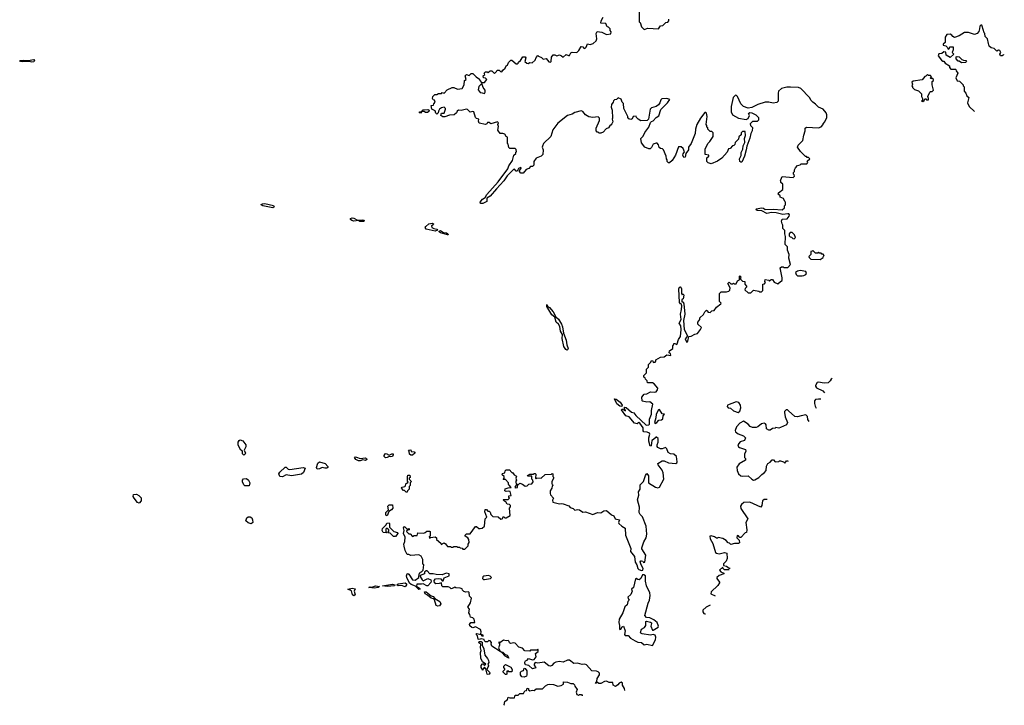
# Model space of a CAD drawing. Extents: x 1980017 to 2252640, y 74400 to 266395.
# Tile 323 of 388: x 2218230 to 2229147, y 170359 to 177958. Entities that reach past the tile are written whole.
import ezdxf

# ---------------------------------------------------------------- set-up
doc = ezdxf.new("R2010")
doc.units = 0

msp = doc.modelspace()

# ---------------------------------------------------------------- linework, layer by layer
at = {"layer": '0CON20XD'}
for points in [[(2226347, 176927), (2226393, 176903), (2226420, 176875), (2226420, 176845), (2226405, 176830), (2226355, 176830), (2226330, 176805), (2226333, 176785), (2226354, 176764), (2226353, 176727), (2226335, 176695), (2226327, 176643), (2226291, 176555), (2226286, 176515), (2226266, 176444), (2226235, 176377), (2226225, 176377), (2226216, 176386), (2226212, 176415), (2226229, 176451), (2226230, 176485), (2226247, 176523), (2226251, 176559), (2226269, 176595), (2226268, 176642), (2226279, 176675), (2226275, 176720), (2226245, 176720), (2226230, 176705), (2226228, 176682), (2226202, 176658), (2226198, 176632), (2226162, 176598), (2226160, 176575), (2226148, 176562), (2226132, 176558), (2226108, 176532), (2226090, 176525), (2226075, 176490), (2226016, 176424), (2225965, 176388), (2225895, 176360), (2225865, 176370), (2225850, 176385), (2225850, 176425), (2225870, 176445), (2225870, 176455), (2225830, 176465), (2225830, 176525), (2225865, 176590), (2225883, 176607), (2225918, 176665), (2225918, 176705), (2225905, 176720), (2225885, 176720), (2225860, 176745), (2225858, 176758), (2225850, 176765), (2225850, 176785), (2225840, 176795), (2225852, 176885), (2225845, 176920), (2225835, 176930), (2225825, 176930), (2225778, 176865), (2225738, 176795), (2225724, 176746), (2225718, 176695), (2225674, 176585), (2225647, 176545), (2225644, 176515), (2225617, 176475), (2225608, 176435), (2225595, 176430), (2225583, 176455), (2225585, 176470), (2225600, 176495), (2225585, 176530), (2225565, 176550), (2225535, 176550), (2225500, 176455), (2225463, 176397), (2225435, 176370), (2225425, 176370), (2225410, 176385), (2225410, 176405), (2225400, 176415), (2225398, 176445), (2225367, 176517), (2225357, 176527), (2225335, 176530), (2225321, 176541), (2225312, 176572), (2225298, 176588), (2225285, 176590), (2225255, 176580), (2225235, 176540), (2225222, 176528), (2225205, 176528), (2225160, 176545), (2225124, 176594), (2225118, 176642), (2225144, 176666), (2225162, 176708), (2225207, 176765), (2225223, 176817), (2225235, 176830), (2225255, 176838), (2225287, 176873), (2225315, 176892), (2225339, 176961), (2225413, 177035), (2225438, 177075), (2225406, 177086), (2225350, 177080), (2225339, 177071), (2225328, 177035), (2225314, 177016), (2225287, 176997), (2225235, 176980), (2225220, 176965), (2225200, 176855), (2225188, 176842), (2225118, 176838), (2225087, 176857), (2225070, 176875), (2225065, 176890), (2225030, 176885), (2225020, 176860), (2225005, 176852), (2224985, 176860), (2224973, 176873), (2224972, 176885), (2224930, 176975), (2224925, 177030), (2224910, 177045), (2224898, 177078), (2224865, 177090), (2224848, 177072), (2224825, 177070), (2224812, 177058), (2224810, 177045), (2224791, 177019), (2224787, 176987), (2224800, 176955), (2224802, 176865), (2224798, 176855), (2224807, 176825), (2224797, 176803), (2224785, 176790), (2224775, 176790), (2224760, 176760), (2224731, 176749), (2224698, 176712), (2224675, 176700), (2224655, 176700), (2224645, 176710), (2224632, 176712), (2224620, 176725), (2224622, 176755), (2224658, 176842), (2224657, 176865), (2224645, 176882), (2224585, 176873), (2224540, 176880), (2224503, 176903), (2224475, 176940), (2224455, 176947), (2224385, 176930), (2224355, 176910), (2224305, 176896), (2224195, 176812), (2224142, 176738), (2224118, 176665), (2224038, 176585), (2224027, 176555), (2224023, 176545), (2224033, 176515), (2224030, 176465), (2224010, 176445), (2223957, 176423), (2223932, 176385), (2223930, 176345), (2223915, 176330), (2223895, 176330), (2223875, 176310), (2223845, 176298), (2223812, 176258), (2223788, 176258), (2223770, 176275), (2223770, 176285), (2223788, 176305), (2223790, 176315), (2223785, 176320), (2223760, 176310), (2223745, 176280), (2223735, 176280), (2223715, 176302), (2223705, 176298), (2223634, 176226), (2223598, 176172), (2223515, 176084), (2223448, 176002), (2223411, 175979), (2223408, 175942), (2223365, 175919), (2223340, 175920), (2223334, 175935), (2223361, 175969), (2223392, 175988), (2223411, 176019), (2223535, 176162), (2223641, 176305), (2223652, 176338), (2223695, 176398), (2223710, 176455), (2223730, 176475), (2223732, 176488), (2223740, 176495), (2223735, 176520), (2223722, 176532), (2223665, 176530), (2223655, 176540), (2223647, 176577), (2223640, 176585), (2223640, 176655), (2223624, 176664), (2223608, 176688), (2223585, 176696), (2223557, 176697), (2223530, 176735), (2223537, 176775), (2223530, 176795), (2223538, 176815), (2223527, 176827), (2223455, 176802), (2223437, 176817), (2223415, 176820), (2223410, 176805), (2223395, 176798), (2223325, 176812), (2223318, 176835), (2223320, 176855), (2223295, 176862), (2223285, 176872), (2223267, 176935), (2223255, 176942), (2223225, 176932), (2223195, 176964), (2223185, 176966), (2223125, 176950), (2223095, 176956), (2223080, 176945), (2223072, 176925), (2223047, 176903), (2222995, 176900), (2222945, 176882), (2222923, 176883), (2222900, 176895), (2222905, 176920), (2222937, 176923), (2222952, 176965), (2222952, 176975), (2222937, 176987), (2222905, 176980), (2222885, 176968), (2222872, 176945), (2222870, 176925), (2222855, 176910), (2222845, 176920), (2222836, 176946), (2222798, 176965), (2222792, 177008), (2222818, 177012), (2222820, 177025), (2222838, 177042), (2222830, 177065), (2222815, 177070), (2222808, 177085), (2222810, 177105), (2222832, 177128), (2222855, 177130), (2222875, 177140), (2222905, 177140), (2222915, 177150), (2222935, 177142), (2222969, 177181), (2223025, 177208), (2223045, 177208), (2223085, 177188), (2223134, 177196), (2223158, 177235), (2223160, 177285), (2223180, 177295), (2223170, 177335), (2223185, 177350), (2223215, 177340), (2223235, 177360), (2223255, 177360), (2223290, 177325), (2223328, 177298), (2223333, 177283), (2223352, 177262), (2223385, 177260), (2223408, 177295), (2223395, 177310), (2223372, 177312), (2223370, 177335), (2223388, 177352), (2223380, 177365), (2223395, 177380), (2223415, 177380), (2223425, 177370), (2223445, 177390), (2223465, 177390), (2223495, 177360), (2223518, 177382), (2223525, 177400), (2223547, 177397), (2223562, 177382), (2223575, 177380), (2223585, 177400), (2223611, 177419), (2223622, 177448), (2223640, 177455), (2223650, 177485), (2223675, 177510), (2223685, 177510), (2223735, 177470), (2223745, 177470), (2223758, 177475), (2223762, 177488), (2223783, 177507), (2223810, 177545), (2223835, 177548), (2223842, 177535), (2223832, 177495), (2223852, 177475), (2223866, 177474), (2223885, 177482), (2223912, 177478), (2223945, 177510), (2223955, 177540), (2223975, 177560), (2223982, 177552), (2224015, 177540), (2224035, 177522), (2224068, 177528), (2224095, 177492), (2224115, 177488), (2224122, 177495), (2224128, 177542), (2224145, 177570), (2224165, 177570), (2224185, 177558), (2224215, 177568), (2224238, 177558), (2224255, 177542), (2224288, 177572), (2224315, 177560), (2224325, 177562), (2224341, 177589), (2224355, 177598), (2224407, 177593), (2224430, 177615), (2224455, 177662), (2224475, 177658), (2224484, 177644), (2224495, 177640), (2224510, 177655), (2224525, 177690), (2224555, 177682), (2224587, 177693), (2224620, 177725), (2224628, 177745), (2224622, 177805), (2224633, 177827), (2224685, 177818), (2224735, 177792), (2224785, 177802), (2224788, 177825), (2224778, 177838), (2224777, 177857), (2224760, 177875), (2224745, 177880), (2224730, 177915), (2224675, 177920), (2224678, 177945), (2224700, 177985)], [(2225100, 178045), (2225100, 177935), (2225110, 177925), (2225125, 177880), (2225155, 177850), (2225195, 177863), (2225312, 177858), (2225335, 177888), (2225360, 177895), (2225393, 177927), (2225415, 177930), (2225428, 177945), (2225428, 177965)], [(2229147, 177563), (2229135, 177570), (2229122, 177558), (2229105, 177558), (2229098, 177575), (2229107, 177595), (2229097, 177615), (2229081, 177619), (2229065, 177608), (2229035, 177637), (2229000, 177645), (2228980, 177665), (2228972, 177695), (2228960, 177745), (2228933, 177773), (2228930, 177805), (2228923, 177813), (2228903, 177885), (2228896, 177896), (2228885, 177898), (2228874, 177885), (2228873, 177857), (2228864, 177826), (2228844, 177806), (2228815, 177793), (2228750, 177815), (2228705, 177817), (2228645, 177780), (2228595, 177760), (2228575, 177770), (2228565, 177788), (2228545, 177798), (2228510, 177795), (2228492, 177765), (2228490, 177705), (2228470, 177685), (2228470, 177675), (2228498, 177668), (2228518, 177648), (2228525, 177630), (2228538, 177642), (2228542, 177658), (2228578, 177658), (2228580, 177625), (2228570, 177595), (2228588, 177575), (2228545, 177540), (2228502, 177565), (2228498, 177598), (2228475, 177600), (2228455, 177582), (2228422, 177578), (2228414, 177556), (2228451, 177511), (2228465, 177500), (2228475, 177500), (2228490, 177475), (2228538, 177448), (2228538, 177428), (2228555, 177410), (2228605, 177410), (2228610, 177405), (2228612, 177392), (2228630, 177365), (2228610, 177315), (2228625, 177280), (2228650, 177275), (2228690, 177235), (2228690, 177225), (2228700, 177215), (2228702, 177165), (2228720, 177145), (2228732, 177115), (2228752, 177095), (2228740, 177035), (2228758, 176995), (2228815, 176940)], [(2218365, 177486), (2218335, 177494), (2218265, 177489), (2218240, 177495), (2218230, 177505), (2218275, 177510), (2218325, 177506), (2218385, 177516), (2218396, 177505), (2218385, 177489), (2218365, 177486)], [(2228671, 177481), (2228647, 177497), (2228635, 177498), (2228613, 177525), (2228612, 177545), (2228625, 177550), (2228645, 177548), (2228675, 177518), (2228695, 177508), (2228720, 177505), (2228727, 177493), (2228715, 177483), (2228671, 177481)], [(2228245, 177050), (2228258, 177062), (2228265, 177080), (2228275, 177080), (2228285, 177070), (2228305, 177070), (2228308, 177085), (2228300, 177105), (2228320, 177155), (2228328, 177162), (2228347, 177163), (2228360, 177175), (2228348, 177235), (2228348, 177272), (2228360, 177285), (2228360, 177295), (2228345, 177310), (2228332, 177302), (2228330, 177315), (2228340, 177325), (2228328, 177338), (2228305, 177340), (2228295, 177350), (2228278, 177332), (2228265, 177330), (2228237, 177293), (2228135, 177277), (2228122, 177265), (2228128, 177245), (2228120, 177225), (2228130, 177215), (2228130, 177205), (2228150, 177185), (2228195, 177170), (2228230, 177135), (2228228, 177105), (2228240, 177085), (2228240, 177065), (2228230, 177055), (2228245, 177050)], [(2223385, 177140), (2223392, 177155), (2223390, 177175), (2223368, 177208), (2223355, 177250), (2223322, 177218), (2223315, 177180), (2223335, 177150), (2223359, 177149), (2223385, 177140)], [(2223658, 172798), (2223650, 172805), (2223650, 172825), (2223615, 172860), (2223592, 172862), (2223600, 172875), (2223600, 172895), (2223580, 172915), (2223582, 172928), (2223610, 172935), (2223613, 172957), (2223625, 172970), (2223665, 172970), (2223670, 172955), (2223685, 172940), (2223695, 172940), (2223714, 172914), (2223738, 172898), (2223732, 172875), (2223740, 172855), (2223730, 172845), (2223730, 172825), (2223738, 172818), (2223740, 172805), (2223720, 172775), (2223725, 172770), (2223748, 172772), (2223752, 172808), (2223765, 172810), (2223775, 172820), (2223805, 172810), (2223835, 172788), (2223858, 172792), (2223875, 172810), (2223908, 172812), (2223922, 172835), (2223920, 172855), (2223910, 172865), (2223908, 172898), (2223865, 172900), (2223860, 172905), (2223885, 172920), (2223925, 172920), (2223932, 172928), (2223945, 172930), (2223952, 172922), (2223950, 172875), (2223955, 172870), (2223965, 172880), (2224012, 172878), (2224055, 172918), (2224125, 172920), (2224135, 172930), (2224140, 172925), (2224140, 172895), (2224148, 172888), (2224150, 172875), (2224130, 172835), (2224130, 172815), (2224138, 172808), (2224140, 172795), (2224132, 172788), (2224130, 172765), (2224110, 172735), (2224110, 172705), (2224115, 172690), (2224148, 172655), (2224138, 172632), (2224141, 172611), (2224215, 172592), (2224233, 172597), (2224255, 172592), (2224318, 172568), (2224333, 172553), (2224365, 172542), (2224385, 172523), (2224415, 172530), (2224435, 172527), (2224475, 172500), (2224505, 172502), (2224585, 172473), (2224635, 172497), (2224675, 172491), (2224705, 172513), (2224735, 172518), (2224790, 172470), (2224819, 172459), (2224834, 172424), (2224880, 172415), (2224868, 172385), (2224872, 172375), (2224905, 172343), (2224942, 172322), (2224948, 172245), (2225006, 172096), (2225001, 172065), (2225045, 172010), (2225053, 171945), (2225073, 171915), (2225082, 171875), (2225094, 171864), (2225125, 171852), (2225138, 171855), (2225142, 171875), (2225120, 171915), (2225111, 171949), (2225115, 171960), (2225125, 171962), (2225140, 171955), (2225145, 171940), (2225160, 171945), (2225174, 172024), (2225128, 172095), (2225128, 172105), (2225149, 172171), (2225176, 172215), (2225184, 172255), (2225176, 172345), (2225135, 172447), (2225108, 172475), (2225098, 172495), (2225102, 172555), (2225078, 172635), (2225093, 172687), (2225092, 172725), (2225108, 172755), (2225108, 172802), (2225145, 172838), (2225167, 172905), (2225185, 172930), (2225201, 172901), (2225202, 172825), (2225280, 172775), (2225305, 172770), (2225325, 172778), (2225370, 172865), (2225363, 172937), (2225352, 172965), (2225308, 173025), (2225305, 173040), (2225355, 173068), (2225375, 173070), (2225425, 173048), (2225505, 173038), (2225517, 173045), (2225521, 173059), (2225512, 173115), (2225482, 173142), (2225445, 173148), (2225421, 173161), (2225405, 173202), (2225390, 173215), (2225355, 173200), (2225335, 173200), (2225307, 173217), (2225298, 173228), (2225298, 173245), (2225308, 173275), (2225310, 173315), (2225292, 173332), (2225285, 173332), (2225258, 173305), (2225238, 173295), (2225230, 173235), (2225222, 173232), (2225207, 173287), (2225207, 173323), (2225217, 173365), (2225212, 173375), (2225187, 173387), (2225151, 173391), (2225142, 173402), (2225142, 173435), (2225105, 173487), (2225095, 173492), (2225075, 173478), (2225045, 173486), (2224986, 173556), (2224949, 173569), (2224901, 173635), (2224905, 173642), (2224915, 173641), (2224948, 173622), (2224933, 173657), (2224938, 173662), (2224955, 173661), (2225015, 173607), (2225039, 173599), (2225060, 173570), (2225175, 173463), (2225204, 173466), (2225212, 173475), (2225212, 173532), (2225234, 173585), (2225235, 173625), (2225248, 173698), (2225215, 173722), (2225185, 173720), (2225135, 173730), (2225130, 173735), (2225128, 173775), (2225155, 173808), (2225185, 173812), (2225225, 173832), (2225265, 173828), (2225285, 173834), (2225302, 173855), (2225307, 173875), (2225265, 173922), (2225245, 173932), (2225192, 173932), (2225187, 173957), (2225170, 173975), (2225165, 173990), (2225150, 173995), (2225150, 174015), (2225180, 174045), (2225180, 174085), (2225200, 174105), (2225200, 174135), (2225228, 174162), (2225235, 174180), (2225248, 174178), (2225255, 174160), (2225275, 174162), (2225282, 174175), (2225282, 174188), (2225335, 174218), (2225375, 174220), (2225405, 174242), (2225450, 174235), (2225445, 174260), (2225430, 174265), (2225433, 174287), (2225470, 174315), (2225470, 174345), (2225478, 174352), (2225482, 174368), (2225495, 174370), (2225515, 174358), (2225520, 174365), (2225534, 174415), (2225558, 174445), (2225564, 174525), (2225561, 174565), (2225543, 174595), (2225564, 174635), (2225556, 174695), (2225569, 174745), (2225571, 174785), (2225565, 174810), (2225555, 174808), (2225546, 174825), (2225539, 174975), (2225545, 174993), (2225555, 174998), (2225562, 174992), (2225569, 174975), (2225568, 174925), (2225575, 174910), (2225585, 174920), (2225592, 174905), (2225587, 174865), (2225573, 174855), (2225571, 174831), (2225585, 174830), (2225595, 174810), (2225606, 174695), (2225590, 174625), (2225596, 174525), (2225634, 174455), (2225632, 174445), (2225608, 174422), (2225625, 174380), (2225637, 174395), (2225650, 174445), (2225675, 174450), (2225715, 174473), (2225745, 174480), (2225780, 174525), (2225790, 174545), (2225750, 174585), (2225750, 174605), (2225770, 174635), (2225770, 174655), (2225810, 174690), (2225825, 174720), (2225845, 174740), (2225858, 174728), (2225860, 174715), (2225885, 174712), (2225905, 174730), (2225930, 174735), (2225955, 174770), (2226005, 174810), (2226007, 174817), (2225990, 174835), (2225990, 174925), (2226008, 174942), (2226065, 174940), (2226092, 174948), (2226105, 174960), (2226107, 174987), (2226080, 175035), (2226095, 175050), (2226115, 175030), (2226135, 175030), (2226145, 175038), (2226155, 175030), (2226175, 175030), (2226190, 175065), (2226210, 175075), (2226210, 175115), (2226215, 175120), (2226230, 175105), (2226220, 175095), (2226222, 175082), (2226245, 175060), (2226270, 175055), (2226270, 175025), (2226290, 175005), (2226290, 174995), (2226272, 174978), (2226270, 174965), (2226305, 174930), (2226335, 174930), (2226365, 174960), (2226425, 174950), (2226435, 174940), (2226455, 174940), (2226470, 174955), (2226470, 175025), (2226488, 175032), (2226500, 175045), (2226490, 175055), (2226495, 175080), (2226535, 175070), (2226545, 175060), (2226563, 175077), (2226578, 175078), (2226595, 175050), (2226635, 175032), (2226665, 175058), (2226682, 175068), (2226682, 175095), (2226662, 175208), (2226675, 175220), (2226695, 175220), (2226705, 175210), (2226747, 175213), (2226777, 175243), (2226757, 175315), (2226760, 175355), (2226744, 175404), (2226742, 175442), (2226718, 175468), (2226722, 175555), (2226713, 175585), (2226712, 175622), (2226692, 175645), (2226692, 175682), (2226682, 175695), (2226678, 175725), (2226683, 175747), (2226738, 175752), (2226761, 175779), (2226764, 175795), (2226756, 175805), (2226745, 175807), (2226690, 175800), (2226618, 175818), (2226565, 175822), (2226515, 175808), (2226459, 175839), (2226405, 175844), (2226390, 175855), (2226398, 175862), (2226455, 175871), (2226475, 175868), (2226495, 175853), (2226585, 175858), (2226685, 175850), (2226708, 175872), (2226710, 175895), (2226720, 175905), (2226720, 175935), (2226712, 175942), (2226700, 175975), (2226662, 175992), (2226660, 176005), (2226640, 176025), (2226642, 176038), (2226690, 176075), (2226690, 176135), (2226670, 176155), (2226668, 176168), (2226660, 176175), (2226668, 176182), (2226685, 176220), (2226805, 176210), (2226820, 176225), (2226818, 176238), (2226810, 176245), (2226810, 176265), (2226820, 176275), (2226820, 176295), (2226830, 176315), (2226855, 176340), (2226885, 176350), (2226895, 176360), (2226958, 176362), (2226970, 176375), (2226962, 176388), (2226990, 176415), (2226975, 176430), (2226962, 176432), (2226955, 176440), (2226942, 176442), (2226887, 176497), (2226852, 176545), (2226862, 176568), (2226912, 176618), (2226923, 176677), (2226940, 176725), (2226940, 176755), (2226955, 176768), (2227085, 176758), (2227115, 176770), (2227140, 176795), (2227140, 176805), (2227158, 176825), (2227178, 176875), (2227178, 176905), (2227170, 176925), (2227138, 176965), (2227085, 176988), (2227053, 177023), (2227024, 177044), (2227004, 177064), (2226986, 177096), (2226892, 177195), (2226865, 177208), (2226775, 177210), (2226735, 177210), (2226675, 177197), (2226643, 177165), (2226638, 177145), (2226638, 177055), (2226625, 177040), (2226585, 177032), (2226535, 177042), (2226495, 177042), (2226415, 177018), (2226347, 176983), (2226305, 176978), (2226256, 176996), (2226240, 177010), (2226226, 177026), (2226190, 177105), (2226178, 177118), (2226165, 177120), (2226142, 177095), (2226118, 176995), (2226118, 176935), (2226132, 176905), (2226200, 176865), (2226285, 176852), (2226305, 176862), (2226320, 176895), (2226312, 176918), (2226325, 176930), (2226347, 176927)], [(2222675, 176923), (2222664, 176924), (2222662, 176935), (2222690, 176940), (2222705, 176960), (2222755, 176962), (2222770, 176955), (2222765, 176940), (2222752, 176928), (2222728, 176928), (2222715, 176940), (2222690, 176940), (2222675, 176923)], [(2221035, 175873), (2220925, 175895), (2220908, 175905), (2220909, 175911), (2220922, 175918), (2220949, 175919), (2221045, 175897), (2221052, 175885), (2221035, 175873)], [(2222045, 175722), (2222003, 175723), (2221985, 175732), (2221934, 175724), (2221912, 175732), (2221899, 175745), (2221899, 175755), (2221915, 175760), (2221935, 175757), (2221976, 175736), (2222035, 175741), (2222049, 175735), (2222045, 175722)], [(2222835, 175614), (2222737, 175637), (2222727, 175655), (2222733, 175667), (2222765, 175694), (2222805, 175704), (2222817, 175695), (2222814, 175685), (2222797, 175673), (2222800, 175655), (2222823, 175643), (2222855, 175636), (2222861, 175625), (2222835, 175614)], [(2222975, 175574), (2222895, 175596), (2222880, 175605), (2222879, 175615), (2222895, 175620), (2222928, 175598), (2222963, 175595), (2222976, 175585), (2222980, 175575), (2222975, 175574)], [(2226815, 175530), (2226830, 175545), (2226820, 175575), (2226795, 175600), (2226772, 175598), (2226760, 175585), (2226762, 175562), (2226772, 175552), (2226788, 175548), (2226802, 175532), (2226815, 175530)], [(2227105, 175300), (2227138, 175322), (2227142, 175338), (2227150, 175345), (2227138, 175358), (2227125, 175360), (2227115, 175370), (2227095, 175370), (2227085, 175380), (2227075, 175370), (2227055, 175370), (2227025, 175400), (2227018, 175392), (2227002, 175388), (2227000, 175355), (2226980, 175335), (2226982, 175322), (2227002, 175302), (2227105, 175300)], [(2226905, 175118), (2226925, 175122), (2226946, 175134), (2226952, 175145), (2226945, 175168), (2226885, 175178), (2226855, 175172), (2226833, 175157), (2226838, 175135), (2226855, 175120), (2226905, 175118)], [(2224295, 174296), (2224285, 174304), (2224264, 174335), (2224243, 174423), (2224249, 174469), (2224227, 174505), (2224217, 174557), (2224204, 174584), (2224179, 174605), (2224162, 174662), (2224129, 174685), (2224075, 174780), (2224075, 174800), (2224082, 174782), (2224105, 174768), (2224145, 174720), (2224173, 174663), (2224205, 174637), (2224236, 174585), (2224249, 174555), (2224260, 174485), (2224290, 174405), (2224297, 174355), (2224310, 174315), (2224305, 174298), (2224295, 174296)], [(2227238, 173982), (2227227, 173975), (2227216, 173954), (2227195, 173934), (2227148, 173928), (2227085, 173942), (2227072, 173935), (2227053, 173905), (2227052, 173895), (2227065, 173878), (2227136, 173846), (2227153, 173823)], [(2224905, 173672), (2224885, 173676), (2224852, 173702), (2224823, 173757), (2224845, 173753), (2224888, 173718), (2224910, 173685), (2224905, 173672)], [(2226195, 173604), (2226215, 173618), (2226224, 173656), (2226222, 173685), (2226203, 173715), (2226175, 173724), (2226076, 173684), (2226075, 173670), (2226085, 173657), (2226111, 173651), (2226145, 173621), (2226195, 173604)], [(2227114, 173751), (2227085, 173753), (2227055, 173750), (2227041, 173735), (2227041, 173705), (2227050, 173675), (2227062, 173652)], [(2225275, 173483), (2225295, 173493), (2225315, 173518), (2225345, 173524), (2225360, 173535), (2225363, 173567), (2225380, 173585), (2225355, 173590), (2225325, 173639), (2225314, 173635), (2225288, 173585), (2225284, 173545), (2225268, 173495), (2225275, 173483)], [(2226982, 173503), (2226970, 173525), (2226965, 173560), (2226955, 173572), (2226945, 173577), (2226895, 173566), (2226855, 173556), (2226825, 173559), (2226755, 173622), (2226742, 173632), (2226728, 173632), (2226710, 173615), (2226708, 173605), (2226718, 173555), (2226742, 173495), (2226733, 173467), (2226665, 173438), (2226645, 173432), (2226615, 173438), (2226605, 173430), (2226575, 173427), (2226552, 173408), (2226535, 173408), (2226510, 173425), (2226506, 173466), (2226499, 173479), (2226486, 173486), (2226455, 173480), (2226415, 173447), (2226395, 173438), (2226355, 173438), (2226328, 173448), (2226307, 173475), (2226255, 173510), (2226214, 173486), (2226178, 173445), (2226162, 173405), (2226165, 173390), (2226195, 173368), (2226256, 173346), (2226278, 173325), (2226268, 173295), (2226219, 173281), (2226192, 173245), (2226198, 173225), (2226212, 173215), (2226276, 173196), (2226282, 173175), (2226267, 173143), (2226267, 173107), (2226278, 173095), (2226278, 173075), (2226208, 173035), (2226183, 172997), (2226185, 172960), (2226201, 172925), (2226225, 172903), (2226245, 172897), (2226305, 172902), (2226347, 172865), (2226365, 172856), (2226381, 172859), (2226426, 172884), (2226458, 172918), (2226489, 172941), (2226507, 172963), (2226511, 173009), (2226525, 173040), (2226550, 173055), (2226572, 173078), (2226588, 173078), (2226605, 173058), (2226645, 173060), (2226652, 173068), (2226665, 173070), (2226698, 173058), (2226715, 173042), (2226732, 173068), (2226745, 173070), (2226747, 173061)], [(2220715, 173131), (2220701, 173145), (2220700, 173175), (2220682, 173185), (2220654, 173244), (2220654, 173276), (2220662, 173295), (2220675, 173303), (2220705, 173290), (2220737, 173245), (2220738, 173225), (2220720, 173185), (2220732, 173155), (2220725, 173138), (2220715, 173131)], [(2222285, 173101), (2222272, 173115), (2222271, 173129), (2222283, 173147), (2222295, 173149), (2222325, 173133), (2222355, 173148), (2222369, 173145), (2222372, 173135), (2222365, 173118), (2222345, 173112), (2222325, 173117), (2222305, 173104), (2222285, 173101)], [(2222565, 173130), (2222552, 173142), (2222550, 173175), (2222542, 173188), (2222565, 173190), (2222572, 173172), (2222605, 173170), (2222610, 173165), (2222610, 173155), (2222585, 173132), (2222565, 173130)], [(2221528, 172978), (2221520, 172995), (2221535, 173042), (2221555, 173057), (2221618, 173038), (2221648, 173005), (2221647, 172993), (2221635, 172988), (2221615, 172987), (2221585, 172996), (2221555, 172980), (2221528, 172978)], [(2222005, 173068), (2221985, 173069), (2221957, 173085), (2221943, 173107), (2221948, 173112), (2221965, 173110), (2222005, 173096), (2222065, 173100), (2222076, 173096), (2222080, 173085), (2222065, 173072), (2222035, 173078), (2222005, 173068)], [(2221145, 172893), (2221114, 172894), (2221104, 172925), (2221115, 172943), (2221175, 172997), (2221185, 172998), (2221206, 172976), (2221225, 172972), (2221374, 172994), (2221396, 172986), (2221375, 172938), (2221355, 172920), (2221245, 172903), (2221185, 172912), (2221145, 172893)], [(2220775, 172790), (2220725, 172793), (2220715, 172802), (2220700, 172835), (2220700, 172855), (2220711, 172869), (2220745, 172872), (2220766, 172856), (2220782, 172825), (2220775, 172790)], [(2222525, 172720), (2222515, 172720), (2222495, 172740), (2222485, 172740), (2222462, 172765), (2222470, 172775), (2222500, 172785), (2222507, 172793), (2222510, 172815), (2222538, 172832), (2222530, 172845), (2222528, 172895), (2222535, 172908), (2222555, 172910), (2222560, 172885), (2222550, 172875), (2222550, 172865), (2222568, 172848), (2222570, 172835), (2222560, 172825), (2222560, 172795), (2222550, 172785), (2222550, 172755), (2222530, 172735), (2222525, 172720)], [(2224938, 170523), (2224936, 170544), (2224913, 170583), (2224913, 170605), (2224900, 170615), (2224876, 170605), (2224863, 170585), (2224835, 170569), (2224811, 170581), (2224805, 170610), (2224765, 170610), (2224735, 170626), (2224715, 170624), (2224675, 170599), (2224651, 170601), (2224635, 170612), (2224620, 170610), (2224615, 170602), (2224620, 170610), (2224628, 170622), (2224634, 170655), (2224658, 170695), (2224658, 170715), (2224645, 170731), (2224625, 170739), (2224575, 170742), (2224515, 170809), (2224495, 170814), (2224465, 170810), (2224416, 170826), (2224375, 170824), (2224325, 170859), (2224302, 170858), (2224255, 170839), (2224215, 170846), (2224173, 170837), (2224153, 170827), (2224129, 170801), (2224115, 170793), (2224095, 170798), (2224045, 170839), (2223975, 170827), (2223947, 170833), (2223933, 170815), (2223933, 170805), (2223952, 170775), (2223914, 170764), (2223875, 170801), (2223839, 170809), (2223831, 170825), (2223832, 170838), (2223839, 170851), (2223855, 170858), (2223872, 170878), (2223915, 170862), (2223935, 170868), (2223958, 170895), (2223950, 170935), (2223980, 170955), (2223980, 170975), (2223975, 170980), (2223968, 170972), (2223895, 170970), (2223885, 170960), (2223832, 170962), (2223805, 170992), (2223764, 171004), (2223725, 171048), (2223705, 171052), (2223675, 171043), (2223661, 171051), (2223657, 171067), (2223647, 171077), (2223625, 171072), (2223595, 171080), (2223555, 171052), (2223545, 171060), (2223540, 171055), (2223548, 171048), (2223550, 171025), (2223538, 170995), (2223558, 170958), (2223568, 170952), (2223556, 170954), (2223465, 171015), (2223458, 171035), (2223460, 171055), (2223445, 171073), (2223432, 171078), (2223418, 171062), (2223395, 171061), (2223383, 171073), (2223380, 171090), (2223345, 171094), (2223325, 171088), (2223313, 171093), (2223305, 171130), (2223292, 171145), (2223300, 171155), (2223342, 171142), (2223355, 171128), (2223370, 171125), (2223370, 171135), (2223352, 171142), (2223343, 171153), (2223347, 171175), (2223338, 171198), (2223285, 171227), (2223255, 171219), (2223243, 171223), (2223221, 171241), (2223216, 171255), (2223233, 171277), (2223278, 171275), (2223268, 171315), (2223255, 171328), (2223227, 171337), (2223220, 171365), (2223208, 171385), (2223218, 171425), (2223200, 171445), (2223230, 171495), (2223240, 171545), (2223218, 171568), (2223215, 171610), (2223205, 171618), (2223175, 171612), (2223155, 171620), (2223140, 171635), (2223135, 171650), (2223115, 171658), (2223065, 171662), (2223055, 171670), (2223045, 171660), (2223015, 171650), (2223000, 171665), (2222982, 171672), (2222923, 171673), (2222910, 171685), (2222908, 171718), (2222882, 171708), (2222845, 171707), (2222828, 171718), (2222826, 171744), (2222839, 171761), (2222875, 171766), (2222899, 171759), (2222915, 171740), (2222925, 171740), (2222937, 171773), (2222991, 171795), (2222990, 171815), (2222958, 171822), (2222915, 171804), (2222847, 171807), (2222815, 171818), (2222778, 171818), (2222748, 171848), (2222735, 171850), (2222720, 171835), (2222720, 171815), (2222672, 171798), (2222670, 171785), (2222691, 171751), (2222705, 171739), (2222755, 171766), (2222788, 171748), (2222793, 171735), (2222789, 171721), (2222756, 171684), (2222745, 171683), (2222705, 171706), (2222685, 171700), (2222635, 171700), (2222630, 171680), (2222668, 171655), (2222671, 171645), (2222655, 171642), (2222618, 171678), (2222569, 171699), (2222553, 171713), (2222521, 171775), (2222518, 171795), (2222525, 171818), (2222535, 171821), (2222544, 171814), (2222585, 171748), (2222615, 171745), (2222657, 171775), (2222660, 171815), (2222668, 171822), (2222670, 171835), (2222685, 171840), (2222702, 171858), (2222710, 171915), (2222700, 171925), (2222700, 171975), (2222683, 172013), (2222655, 172028), (2222565, 172018), (2222545, 172030), (2222525, 172032), (2222504, 172075), (2222493, 172123), (2222488, 172145), (2222499, 172175), (2222504, 172224), (2222487, 172263), (2222493, 172295), (2222484, 172325), (2222495, 172340), (2222525, 172310), (2222548, 172318), (2222548, 172302), (2222522, 172298), (2222520, 172285), (2222545, 172260), (2222558, 172258), (2222585, 172230), (2222605, 172240), (2222638, 172242), (2222645, 172270), (2222712, 172268), (2222727, 172273), (2222745, 172290), (2222775, 172290), (2222780, 172285), (2222780, 172235), (2222770, 172225), (2222772, 172212), (2222785, 172220), (2222837, 172227), (2222850, 172215), (2222850, 172195), (2222900, 172155), (2222902, 172142), (2222935, 172158), (2222950, 172150), (2222975, 172120), (2223005, 172120), (2223015, 172110), (2223035, 172110), (2223045, 172120), (2223075, 172120), (2223085, 172110), (2223105, 172110), (2223113, 172103), (2223135, 172100), (2223145, 172090), (2223165, 172090), (2223202, 172125), (2223202, 172145), (2223212, 172165), (2223208, 172195), (2223197, 172217), (2223170, 172235), (2223170, 172245), (2223185, 172260), (2223225, 172260), (2223285, 172340), (2223295, 172340), (2223319, 172319), (2223335, 172317), (2223356, 172324), (2223382, 172345), (2223392, 172425), (2223408, 172445), (2223388, 172505), (2223392, 172528), (2223405, 172530), (2223422, 172512), (2223435, 172510), (2223445, 172500), (2223452, 172475), (2223475, 172452), (2223535, 172448), (2223565, 172422), (2223580, 172425), (2223595, 172450), (2223608, 172438), (2223622, 172438), (2223668, 172462), (2223662, 172545), (2223672, 172558), (2223672, 172572), (2223660, 172585), (2223635, 172590), (2223620, 172615), (2223605, 172620), (2223590, 172635), (2223595, 172640), (2223645, 172640), (2223660, 172655), (2223652, 172665), (2223655, 172680), (2223680, 172685), (2223668, 172728), (2223645, 172732), (2223625, 172728), (2223610, 172735), (2223613, 172757), (2223645, 172770), (2223678, 172772), (2223658, 172798)], [(2219555, 172600), (2219537, 172607), (2219498, 172655), (2219488, 172675), (2219490, 172695), (2219525, 172698), (2219550, 172685), (2219575, 172660), (2219578, 172625), (2219555, 172600)], [(2226518, 172639), (2226485, 172640), (2226464, 172625), (2226460, 172575), (2226446, 172554), (2226325, 172609), (2226260, 172605), (2226232, 172585), (2226223, 172565), (2226225, 172540), (2226302, 172425), (2226280, 172385), (2226292, 172305), (2226288, 172275), (2226275, 172270), (2226225, 172220), (2226215, 172220), (2226208, 172228), (2226198, 172238), (2226185, 172240), (2226180, 172215), (2226208, 172188), (2226210, 172160), (2226198, 172152), (2226155, 172151), (2226115, 172140), (2226100, 172155), (2226085, 172160), (2226063, 172185), (2226025, 172206), (2225975, 172220), (2225965, 172210), (2225955, 172210), (2225935, 172227), (2225895, 172238), (2225880, 172235), (2225887, 172205), (2225914, 172154), (2225945, 172054), (2225955, 172044), (2225985, 172039), (2226045, 172052), (2226070, 172045), (2226073, 171985), (2226062, 171955), (2226032, 171928), (2226035, 171910), (2226065, 171903), (2226098, 171878), (2226108, 171880)], [(2222305, 172460), (2222290, 172465), (2222288, 172485), (2222290, 172495), (2222320, 172525), (2222310, 172565), (2222325, 172580), (2222365, 172580), (2222368, 172545), (2222353, 172527), (2222322, 172508), (2222305, 172460)], [(2220795, 172372), (2220765, 172383), (2220738, 172405), (2220748, 172435), (2220765, 172448), (2220785, 172447), (2220802, 172435), (2220813, 172415), (2220814, 172386), (2220795, 172372)], [(2222395, 172230), (2222375, 172230), (2222338, 172268), (2222312, 172272), (2222322, 172288), (2222322, 172302), (2222305, 172320), (2222295, 172320), (2222288, 172312), (2222288, 172288), (2222298, 172272), (2222260, 172275), (2222250, 172295), (2222253, 172317), (2222295, 172360), (2222302, 172378), (2222325, 172380), (2222330, 172375), (2222332, 172332), (2222380, 172285), (2222420, 172275), (2222422, 172265), (2222395, 172230)], [(2226096, 171859), (2226045, 171861), (2226028, 171875), (2226025, 171890), (2225990, 171855), (2226005, 171838), (2226038, 171825), (2226037, 171815), (2225985, 171797), (2225960, 171775), (2225960, 171765), (2225990, 171725), (2225988, 171715), (2225972, 171688), (2225898, 171615), (2225893, 171595), (2225941, 171571)], [(2223385, 171752), (2223450, 171765), (2223460, 171775), (2223445, 171790), (2223426, 171796), (2223375, 171790), (2223365, 171782), (2223360, 171765), (2223372, 171752), (2223385, 171752)], [(2225245, 171022), (2225279, 171085), (2225283, 171115), (2225275, 171136), (2225255, 171142), (2225225, 171135), (2225131, 171151), (2225117, 171157), (2225113, 171165), (2225125, 171202), (2225158, 171222), (2225173, 171245), (2225173, 171287), (2225178, 171292), (2225225, 171282), (2225234, 171274), (2225236, 171265), (2225226, 171235), (2225245, 171193), (2225255, 171190), (2225308, 171225), (2225312, 171235), (2225297, 171275), (2225262, 171305), (2225215, 171330), (2225181, 171331), (2225162, 171355), (2225198, 171492), (2225212, 171525), (2225219, 171575), (2225216, 171605), (2225180, 171685), (2225170, 171735), (2225168, 171795), (2225150, 171805), (2225136, 171804), (2225116, 171764), (2225099, 171751), (2225082, 171752), (2225065, 171766), (2225059, 171761), (2225034, 171666), (2225014, 171646), (2225020, 171625), (2225005, 171588), (2224971, 171559), (2224979, 171535), (2224988, 171525), (2224972, 171508), (2224967, 171473), (2224941, 171449), (2224917, 171385), (2224876, 171315), (2224872, 171275), (2224880, 171245), (2224880, 171205), (2224885, 171200), (2224895, 171203), (2224910, 171230), (2224925, 171237), (2224944, 171185), (2224934, 171144), (2224942, 171132), (2224975, 171131), (2225004, 171105), (2225055, 171074), (2225085, 171060), (2225125, 171055), (2225155, 171031), (2225185, 171038), (2225245, 171022)], [(2221935, 171574), (2221919, 171585), (2221909, 171629), (2221868, 171645), (2221915, 171656), (2221949, 171649), (2221938, 171625), (2221949, 171585), (2221935, 171574)], [(2222165, 171658), (2222102, 171665), (2222115, 171673), (2222135, 171670), (2222175, 171682), (2222220, 171675), (2222205, 171663), (2222165, 171658)], [(2222306, 171676), (2222252, 171685), (2222365, 171702), (2222390, 171695), (2222385, 171683), (2222306, 171676)], [(2222505, 171673), (2222465, 171686), (2222428, 171685), (2222413, 171695), (2222425, 171706), (2222505, 171717), (2222517, 171707), (2222519, 171695), (2222505, 171673)], [(2222865, 171458), (2222847, 171467), (2222829, 171529), (2222819, 171539), (2222791, 171545), (2222751, 171581), (2222726, 171595), (2222720, 171615), (2222737, 171617), (2222792, 171572), (2222816, 171566), (2222832, 171542), (2222888, 171508), (2222898, 171485), (2222885, 171460), (2222865, 171458)], [(2225885, 171469), (2225840, 171445), (2225806, 171414), (2225803, 171395), (2225815, 171377), (2225825, 171374), (2225834, 171373)], [(2223425, 170699), (2223413, 170705), (2223398, 170765), (2223385, 170780), (2223370, 170765), (2223365, 170750), (2223348, 170778), (2223348, 170802), (2223362, 170818), (2223368, 170818), (2223385, 170800), (2223398, 170815), (2223362, 170842), (2223341, 170881), (2223338, 170945), (2223348, 170965), (2223338, 170995), (2223342, 171035), (2223322, 171052), (2223325, 171068), (2223345, 171067), (2223357, 171057), (2223358, 171025), (2223377, 170985), (2223388, 170915), (2223418, 170878), (2223428, 170855), (2223430, 170835), (2223422, 170815), (2223429, 170795), (2223408, 170755), (2223438, 170728), (2223442, 170715), (2223435, 170704), (2223425, 170699)], [(2223655, 170883), (2223645, 170884), (2223614, 170904), (2223571, 170949), (2223585, 170948), (2223612, 170922), (2223635, 170914), (2223655, 170883)], [(2223625, 170700), (2223615, 170700), (2223590, 170725), (2223592, 170738), (2223610, 170755), (2223610, 170765), (2223598, 170778), (2223598, 170792), (2223615, 170810), (2223675, 170782), (2223690, 170755), (2223685, 170730), (2223655, 170730), (2223645, 170740), (2223632, 170738), (2223630, 170705), (2223625, 170700)], [(2223825, 170672), (2223796, 170676), (2223782, 170695), (2223783, 170727), (2223793, 170737), (2223816, 170744), (2223825, 170770), (2223835, 170768), (2223852, 170742), (2223853, 170695), (2223849, 170681), (2223825, 170672)], [(2223606, 170359), (2223603, 170363), (2223608, 170402), (2223638, 170422), (2223645, 170450), (2223665, 170442), (2223717, 170443), (2223725, 170470), (2223755, 170470), (2223775, 170490), (2223815, 170490), (2223832, 170518), (2223848, 170522), (2223855, 170550), (2223870, 170545), (2223872, 170532), (2223885, 170520), (2223915, 170528), (2223935, 170522), (2223955, 170540), (2224025, 170542), (2224060, 170575), (2224085, 170590), (2224107, 170593), (2224149, 170589), (2224195, 170572), (2224235, 170577), (2224258, 170592), (2224261, 170619), (2224305, 170617), (2224340, 170600), (2224365, 170600), (2224381, 170585), (2224385, 170570), (2224412, 170535), (2224400, 170505), (2224407, 170477), (2224425, 170470), (2224435, 170478), (2224458, 170478), (2224468, 170468), (2224467, 170464)]]:
    msp.add_lwpolyline(points, dxfattribs=at)

doc.saveas('drawing.dxf')
